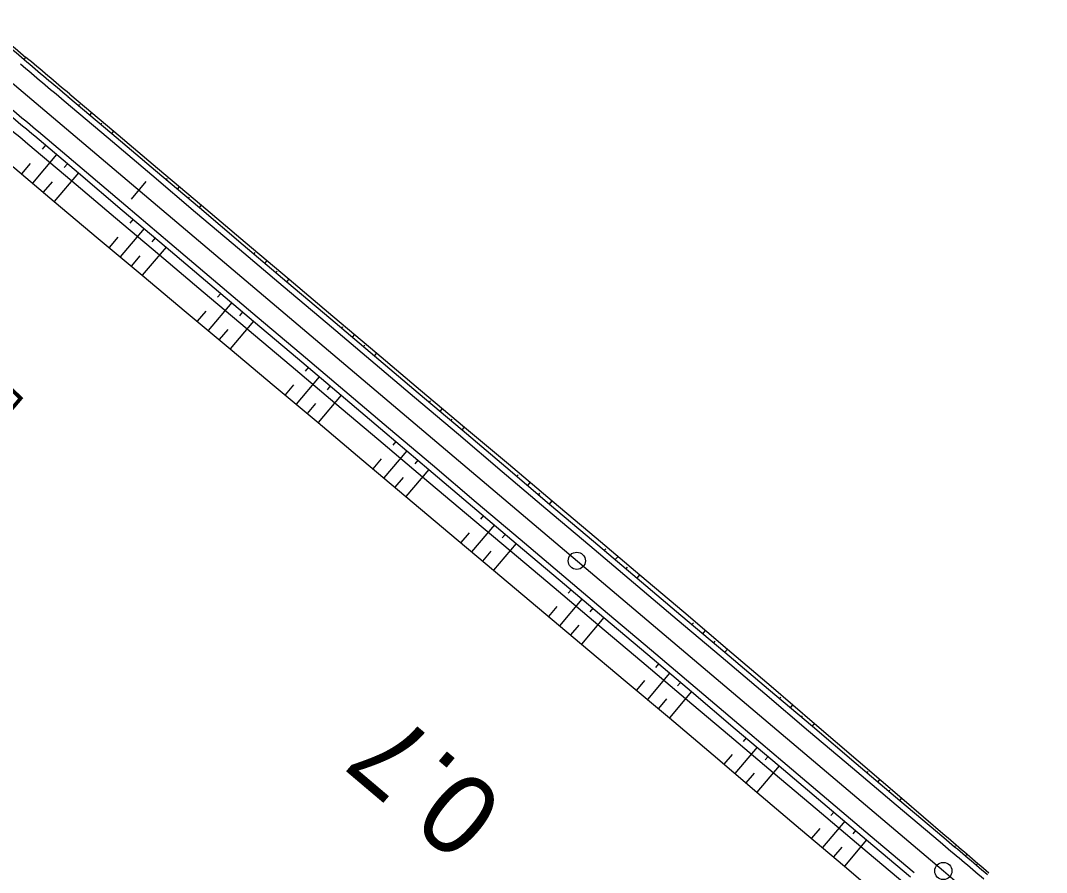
# Model space of a CAD drawing. Extents: x -481656 to -478728, y -1113199 to -1110710.
# Drawn here: x -481263.1 to -481173.6, y -1113096.9 to -1113022.7 of the extents above; entities that cross this region are included whole.
import ezdxf

# ---------------------------------------------------------------- set-up
doc = ezdxf.new("R2010")
doc.units = 0
for name, color, linetype in [('C11_HATCH_SLOPE_L', 7, 'Continuous'), ('C11_HATCH_SLOPE_R', 7, 'Continuous'), ('C11_HECTOMETRY', 7, 'Continuous'), ('C11_HLBODY', 7, 'Continuous'), ('C11_HRANA_TELESO', 7, 'Continuous'), ('C11_KORUNA', 7, 'Continuous'), ('C11_OSA', 7, 'Continuous'), ('C11_PRIKOP', 7, 'Continuous'), ('C11_STANICENI', 7, 'Continuous'), ('C11_VOZOVKA', 7, 'Continuous'), ('C11_ZPEVKRAJ', 7, 'Continuous')]:
    doc.layers.add(name, color=color, linetype=linetype)

msp = doc.modelspace()

# ---------------------------------------------------------------- linework, layer by layer
at = {"layer": 'C11_HATCH_SLOPE_L'}
for p, q in [((-481262.745, -1113026.071), (-481262.593, -1113025.891)), ((-481257.973, -1113030.107), (-481257.892, -1113030.011)), ((-481257.811, -1113029.915), (-481257.811, -1113029.915)), ((-481257.019, -1113030.914), (-481256.855, -1113030.72)), ((-481256.064, -1113031.721), (-481255.981, -1113031.623)), ((-481255.898, -1113031.525), (-481255.898, -1113031.525)), ((-481255.11, -1113032.529), (-481254.942, -1113032.33)), ((-481250.161, -1113036.355), (-481250.161, -1113036.355)), ((-481250.338, -1113036.565), (-481250.25, -1113036.46)), ((-481249.384, -1113037.372), (-481249.205, -1113037.16)), ((-481248.43, -1113038.18), (-481248.339, -1113038.073)), ((-481248.248, -1113037.966), (-481248.248, -1113037.966)), ((-481247.475, -1113038.987), (-481247.292, -1113038.771)), ((-481242.703, -1113043.023), (-481242.608, -1113042.91)), ((-481242.512, -1113042.797), (-481242.512, -1113042.797)), ((-481241.749, -1113043.831), (-481241.557, -1113043.604)), ((-481240.602, -1113044.41), (-481240.602, -1113044.41)), ((-481240.795, -1113044.638), (-481240.698, -1113044.524)), ((-481239.84, -1113045.445), (-481239.646, -1113045.216)), ((-481235.068, -1113049.481), (-481234.971, -1113049.366)), ((-481234.875, -1113049.252), (-481234.875, -1113049.252)), ((-481234.114, -1113050.289), (-481233.919, -1113050.058)), ((-481233.16, -1113051.096), (-481233.061, -1113050.98)), ((-481232.962, -1113050.863), (-481232.962, -1113050.863)), ((-481232.205, -1113051.903), (-481232.006, -1113051.668)), ((-481227.434, -1113055.94), (-481227.33, -1113055.817)), ((-481227.226, -1113055.694), (-481227.226, -1113055.694)), ((-481226.479, -1113056.747), (-481226.27, -1113056.499)), ((-481225.525, -1113057.554), (-481225.42, -1113057.429)), ((-481225.314, -1113057.304), (-481225.314, -1113057.304)), ((-481224.57, -1113058.361), (-481224.357, -1113058.11)), ((-481219.799, -1113062.398), (-481219.688, -1113062.267)), ((-481219.577, -1113062.136), (-481219.577, -1113062.136)), ((-481218.844, -1113063.205), (-481218.621, -1113062.941)), ((-481217.89, -1113064.012), (-481217.778, -1113063.879)), ((-481217.665, -1113063.746), (-481217.665, -1113063.746)), ((-481216.936, -1113064.82), (-481216.709, -1113064.552)), ((-481211.928, -1113068.578), (-481211.928, -1113068.578)), ((-481212.164, -1113068.856), (-481212.046, -1113068.717)), ((-481211.209, -1113069.663), (-481210.972, -1113069.383)), ((-481210.255, -1113070.471), (-481210.136, -1113070.33)), ((-481210.016, -1113070.188), (-481210.016, -1113070.188)), ((-481209.301, -1113071.278), (-481209.06, -1113070.993)), ((-481204.529, -1113075.314), (-481204.407, -1113075.17)), ((-481204.285, -1113075.026), (-481204.285, -1113075.026)), ((-481203.574, -1113076.121), (-481203.334, -1113075.837)), ((-481202.383, -1113076.648), (-481202.383, -1113076.648)), ((-481202.62, -1113076.929), (-481202.502, -1113076.788)), ((-481201.666, -1113077.736), (-481201.432, -1113077.46)), ((-481196.894, -1113081.772), (-481196.789, -1113081.648)), ((-481196.683, -1113081.523), (-481196.683, -1113081.523)), ((-481195.94, -1113082.58), (-481195.733, -1113082.336)), ((-481194.985, -1113083.387), (-481194.884, -1113083.268)), ((-481194.784, -1113083.149), (-481194.784, -1113083.149)), ((-481194.031, -1113084.194), (-481193.834, -1113083.962)), ((-481189.259, -1113088.231), (-481189.172, -1113088.128)), ((-481189.086, -1113088.026), (-481189.086, -1113088.026)), ((-481188.305, -1113089.038), (-481188.136, -1113088.839)), ((-481187.35, -1113089.845), (-481187.268, -1113089.748)), ((-481187.187, -1113089.652), (-481187.187, -1113089.652)), ((-481186.396, -1113090.652), (-481186.237, -1113090.465)), ((-481181.489, -1113094.529), (-481181.489, -1113094.529)), ((-481181.624, -1113094.689), (-481181.556, -1113094.609)), ((-481180.671, -1113095.495), (-481180.541, -1113095.341)), ((-481179.718, -1113096.298), (-481179.656, -1113096.224)), ((-481179.593, -1113096.15), (-481179.593, -1113096.15))]:
    msp.add_line(p, q, dxfattribs=at)
at = {"layer": 'C11_HATCH_SLOPE_R'}
for p, q in [((-481260.879, -1113033.543), (-481261.172, -1113033.888)), ((-481259.925, -1113034.35), (-481262.036, -1113036.846)), ((-481262.229, -1113035.138), (-481262.994, -1113036.043)), ((-481258.971, -1113035.157), (-481259.262, -1113035.501)), ((-481258.016, -1113035.964), (-481260.121, -1113038.453)), ((-481260.316, -1113036.747), (-481261.079, -1113037.649)), ((-481253.244, -1113040.001), (-481253.532, -1113040.34)), ((-481252.29, -1113040.808), (-481254.374, -1113043.272)), ((-481254.576, -1113041.574), (-481255.332, -1113042.468)), ((-481251.336, -1113041.615), (-481251.622, -1113041.954)), ((-481250.381, -1113042.423), (-481252.459, -1113044.878)), ((-481252.662, -1113043.184), (-481253.416, -1113044.075)), ((-481245.61, -1113046.459), (-481245.892, -1113046.793)), ((-481246.92, -1113048.008), (-481247.666, -1113048.89)), ((-481244.655, -1113047.266), (-481246.704, -1113049.689)), ((-481243.701, -1113048.074), (-481243.982, -1113048.406)), ((-481242.746, -1113048.881), (-481244.78, -1113051.285)), ((-481245.002, -1113049.613), (-481245.742, -1113050.487)), ((-481237.975, -1113052.917), (-481238.252, -1113053.246)), ((-481237.02, -1113053.724), (-481239.041, -1113056.113)), ((-481239.264, -1113054.441), (-481239.997, -1113055.308)), ((-481236.066, -1113054.532), (-481236.342, -1113054.858)), ((-481237.352, -1113056.052), (-481238.084, -1113056.918)), ((-481235.112, -1113055.339), (-481237.127, -1113057.722)), ((-481230.34, -1113059.375), (-481230.612, -1113059.698)), ((-481229.385, -1113060.183), (-481231.389, -1113062.551)), ((-481231.615, -1113060.884), (-481232.345, -1113061.747)), ((-481228.431, -1113060.99), (-481228.702, -1113061.311)), ((-481227.477, -1113061.797), (-481229.476, -1113064.16)), ((-481229.703, -1113062.494), (-481230.432, -1113063.356)), ((-481222.705, -1113065.834), (-481222.972, -1113066.15)), ((-481221.75, -1113066.641), (-481223.736, -1113068.988)), ((-481223.966, -1113067.325), (-481224.692, -1113068.183)), ((-481220.796, -1113067.448), (-481221.062, -1113067.763)), ((-481219.842, -1113068.255), (-481221.823, -1113070.597)), ((-481222.054, -1113068.936), (-481222.779, -1113069.793)), ((-481214.116, -1113073.099), (-481216.081, -1113075.423)), ((-481215.07, -1113072.292), (-481215.333, -1113072.602)), ((-481216.317, -1113073.766), (-481217.038, -1113074.618)), ((-481213.161, -1113073.906), (-481213.423, -1113074.216)), ((-481212.207, -1113074.714), (-481214.168, -1113077.032)), ((-481214.404, -1113075.376), (-481215.124, -1113076.227)), ((-481207.435, -1113078.75), (-481207.693, -1113079.055)), ((-481208.664, -1113080.202), (-481209.377, -1113081.045)), ((-481206.481, -1113079.557), (-481208.416, -1113081.845)), ((-481204.572, -1113081.172), (-481206.495, -1113083.445)), ((-481205.526, -1113080.364), (-481205.783, -1113080.668)), ((-481206.748, -1113081.808), (-481207.456, -1113082.645)), ((-481199.8, -1113085.208), (-481200.053, -1113085.508)), ((-481198.846, -1113086.015), (-481200.783, -1113088.306)), ((-481201.022, -1113086.653), (-481201.738, -1113087.499)), ((-481197.891, -1113086.823), (-481198.143, -1113087.12)), ((-481199.112, -1113088.266), (-481199.829, -1113089.114)), ((-481196.937, -1113087.63), (-481198.875, -1113089.921)), ((-481192.165, -1113091.666), (-481192.414, -1113091.96)), ((-481191.211, -1113092.474), (-481193.15, -1113094.766)), ((-481193.383, -1113093.106), (-481194.104, -1113093.959)), ((-481190.256, -1113093.281), (-481190.503, -1113093.573)), ((-481189.302, -1113094.088), (-481191.242, -1113096.382)), ((-481191.473, -1113094.72), (-481192.196, -1113095.574))]:
    msp.add_line(p, q, dxfattribs=at)
at = {"layer": 'C11_HECTOMETRY'}
msp.add_circle((-481214.571, -1113069.767), 0.75, dxfattribs=at)
at = {"layer": 'C11_HLBODY'}
msp.add_circle((-481182.61, -1113096.802), 0.75, dxfattribs=at)
at = {"layer": 'C11_HRANA_TELESO'}
for p, q in [((-481258.767, -1113029.11), (-481254.942, -1113032.33)), ((-481254.942, -1113032.33), (-481251.117, -1113035.55)), ((-481263.952, -1113035.239), (-481260.121, -1113038.453)), ((-481251.117, -1113035.55), (-481247.292, -1113038.771)), ((-481260.121, -1113038.453), (-481256.289, -1113041.665)), ((-481247.292, -1113038.771), (-481243.468, -1113041.991)), ((-481256.289, -1113041.665), (-481252.459, -1113044.878)), ((-481243.468, -1113041.991), (-481239.646, -1113045.216)), ((-481252.459, -1113044.878), (-481248.628, -1113048.092)), ((-481239.646, -1113045.216), (-481235.831, -1113048.447)), ((-481248.628, -1113048.092), (-481244.78, -1113051.285)), ((-481235.831, -1113048.447), (-481232.006, -1113051.668)), ((-481244.78, -1113051.285), (-481240.954, -1113054.504)), ((-481232.006, -1113051.668), (-481228.182, -1113054.889)), ((-481240.954, -1113054.504), (-481237.127, -1113057.722)), ((-481228.182, -1113054.889), (-481224.357, -1113058.11)), ((-481237.127, -1113057.722), (-481233.302, -1113060.942)), ((-481224.357, -1113058.11), (-481220.533, -1113061.331)), ((-481233.302, -1113060.942), (-481229.476, -1113064.16)), ((-481220.533, -1113061.331), (-481216.709, -1113064.552)), ((-481229.476, -1113064.16), (-481225.649, -1113067.379)), ((-481216.709, -1113064.552), (-481212.885, -1113067.773)), ((-481225.649, -1113067.379), (-481221.823, -1113070.597)), ((-481212.885, -1113067.773), (-481209.06, -1113070.993)), ((-481221.823, -1113070.597), (-481217.995, -1113073.814)), ((-481209.06, -1113070.993), (-481205.236, -1113074.214)), ((-481217.995, -1113073.814), (-481214.168, -1113077.032)), ((-481205.236, -1113074.214), (-481201.432, -1113077.46)), ((-481214.168, -1113077.032), (-481210.337, -1113080.245)), ((-481201.432, -1113077.46), (-481197.633, -1113080.71)), ((-481210.337, -1113080.245), (-481206.495, -1113083.445)), ((-481197.633, -1113080.71), (-481193.834, -1113083.962)), ((-481206.495, -1113083.445), (-481202.692, -1113086.691)), ((-481193.834, -1113083.962), (-481190.036, -1113087.213)), ((-481202.692, -1113086.691), (-481198.875, -1113089.921)), ((-481190.036, -1113087.213), (-481186.237, -1113090.465)), ((-481198.875, -1113089.921), (-481195.058, -1113093.151)), ((-481186.237, -1113090.465), (-481182.439, -1113093.716)), ((-481195.058, -1113093.151), (-481191.242, -1113096.382)), ((-481191.242, -1113096.382), (-481187.425, -1113099.612))]:
    msp.add_line(p, q, dxfattribs=at)
for centre, radius, start, end in [((-480493.083, -1112108.328), 1197.526, 229.776553, 230.015289), ((-481646.1, -1113485.71), 598.758, 49.692169, 50.170572), ((-479626.705, -1111275.844), 2392.69, 229.443117, 229.562619)]:
    msp.add_arc(centre, radius, start, end, dxfattribs=at)
at = {"layer": 'C11_KORUNA'}
for p, q in [((-481258.928, -1113029.3), (-481255.11, -1113032.529)), ((-481261.834, -1113032.735), (-481258.016, -1113035.964)), ((-481255.11, -1113032.529), (-481251.293, -1113035.758)), ((-481258.016, -1113035.964), (-481254.199, -1113039.194)), ((-481251.293, -1113035.758), (-481247.475, -1113038.987)), ((-481247.475, -1113038.987), (-481243.658, -1113042.216)), ((-481254.199, -1113039.194), (-481250.381, -1113042.423)), ((-481250.381, -1113042.423), (-481246.564, -1113045.652)), ((-481243.658, -1113042.216), (-481239.84, -1113045.445)), ((-481246.564, -1113045.652), (-481242.746, -1113048.881)), ((-481239.84, -1113045.445), (-481236.023, -1113048.674)), ((-481242.746, -1113048.881), (-481238.929, -1113052.11)), ((-481236.023, -1113048.674), (-481232.205, -1113051.903)), ((-481238.929, -1113052.11), (-481235.112, -1113055.339)), ((-481232.205, -1113051.903), (-481228.388, -1113055.132)), ((-481228.388, -1113055.132), (-481224.57, -1113058.361)), ((-481235.112, -1113055.339), (-481231.294, -1113058.568)), ((-481231.294, -1113058.568), (-481227.477, -1113061.797)), ((-481224.57, -1113058.361), (-481220.753, -1113061.591)), ((-481227.477, -1113061.797), (-481223.659, -1113065.026)), ((-481220.753, -1113061.591), (-481216.936, -1113064.82)), ((-481223.659, -1113065.026), (-481219.842, -1113068.255)), ((-481216.936, -1113064.82), (-481213.118, -1113068.049)), ((-481219.842, -1113068.255), (-481216.024, -1113071.484)), ((-481213.118, -1113068.049), (-481209.301, -1113071.278)), ((-481209.301, -1113071.278), (-481205.483, -1113074.507)), ((-481216.024, -1113071.484), (-481212.207, -1113074.714)), ((-481212.207, -1113074.714), (-481208.389, -1113077.943)), ((-481205.483, -1113074.507), (-481201.666, -1113077.736)), ((-481208.389, -1113077.943), (-481204.572, -1113081.172)), ((-481201.666, -1113077.736), (-481197.848, -1113080.965)), ((-481204.572, -1113081.172), (-481200.754, -1113084.401)), ((-481197.848, -1113080.965), (-481194.031, -1113084.194)), ((-481200.754, -1113084.401), (-481196.937, -1113087.63)), ((-481194.031, -1113084.194), (-481190.213, -1113087.423)), ((-481190.213, -1113087.423), (-481186.396, -1113090.652)), ((-481196.937, -1113087.63), (-481193.12, -1113090.859)), ((-481193.12, -1113090.859), (-481189.302, -1113094.088)), ((-481186.396, -1113090.652), (-481182.578, -1113093.882)), ((-481189.302, -1113094.088), (-481185.485, -1113097.317))]:
    msp.add_line(p, q, dxfattribs=at)
for centre, radius, start, end in [((-480489, -1112111.782), 1197.75, 229.520719, 229.759453), ((-480874.071, -1112570.457), 598.875, 229.533333, 230.011647), ((-480875.525, -1112572.174), 601.125, 229.534178, 230.0108), ((-479637.316, -1111266.367), 2393.25, 229.783661, 229.903153)]:
    msp.add_arc(centre, radius, start, end, dxfattribs=at)
at = {"layer": 'C11_OSA'}
msp.add_line((-481263.983, -1113027.971), (-481182.61, -1113096.802), dxfattribs=at)
msp.add_arc((-480665.956, -1112486.009), 800, 229.772939, 231.016817, dxfattribs=at)
at = {"layer": 'C11_PRIKOP'}
for p, q in [((-481262.42, -1113033.428), (-481258.597, -1113036.651)), ((-481258.597, -1113036.651), (-481254.775, -1113039.875)), ((-481254.775, -1113039.875), (-481250.953, -1113043.098)), ((-481250.953, -1113043.098), (-481247.13, -1113046.321)), ((-481247.13, -1113046.321), (-481243.308, -1113049.544)), ((-481243.308, -1113049.544), (-481239.485, -1113052.768)), ((-481239.485, -1113052.768), (-481235.663, -1113055.991)), ((-481235.663, -1113055.991), (-481231.841, -1113059.214)), ((-481231.841, -1113059.214), (-481228.018, -1113062.438)), ((-481228.018, -1113062.438), (-481224.196, -1113065.661)), ((-481224.196, -1113065.661), (-481220.374, -1113068.884)), ((-481220.374, -1113068.884), (-481216.551, -1113072.108)), ((-481216.551, -1113072.108), (-481212.729, -1113075.331)), ((-481212.729, -1113075.331), (-481208.907, -1113078.554)), ((-481208.907, -1113078.554), (-481205.084, -1113081.777)), ((-481205.084, -1113081.777), (-481201.262, -1113085.001)), ((-481201.262, -1113085.001), (-481197.44, -1113088.224)), ((-481197.44, -1113088.224), (-481193.617, -1113091.447)), ((-481193.617, -1113091.447), (-481189.795, -1113094.671)), ((-481189.795, -1113094.671), (-481185.972, -1113097.894))]:
    msp.add_line(p, q, dxfattribs=at)
msp.add_arc((-480876.516, -1112571.93), 601.582, 229.621411, 230.097692, dxfattribs=at)
at = {"layer": 'C11_STANICENI'}
msp.add_line((-481253.392, -1113038.239), (-481252.1, -1113036.712), dxfattribs=at)
at = {"layer": 'C11_VOZOVKA'}
for p, q in [((-481259.25, -1113029.681), (-481255.433, -1113032.911)), ((-481261.511, -1113032.354), (-481257.693, -1113035.583)), ((-481255.433, -1113032.911), (-481251.616, -1113036.14)), ((-481257.693, -1113035.583), (-481253.876, -1113038.812)), ((-481251.616, -1113036.14), (-481247.798, -1113039.369)), ((-481253.876, -1113038.812), (-481250.058, -1113042.041)), ((-481247.798, -1113039.369), (-481243.981, -1113042.598)), ((-481250.058, -1113042.041), (-481246.241, -1113045.27)), ((-481243.981, -1113042.598), (-481240.163, -1113045.827)), ((-481246.241, -1113045.27), (-481242.424, -1113048.499)), ((-481240.163, -1113045.827), (-481236.346, -1113049.056)), ((-481242.424, -1113048.499), (-481238.606, -1113051.728)), ((-481236.346, -1113049.056), (-481232.528, -1113052.285)), ((-481238.606, -1113051.728), (-481234.789, -1113054.957)), ((-481232.528, -1113052.285), (-481228.711, -1113055.514)), ((-481234.789, -1113054.957), (-481230.971, -1113058.186)), ((-481228.711, -1113055.514), (-481224.893, -1113058.743)), ((-481230.971, -1113058.186), (-481227.154, -1113061.415)), ((-481224.893, -1113058.743), (-481221.076, -1113061.972)), ((-481227.154, -1113061.415), (-481223.336, -1113064.645)), ((-481221.076, -1113061.972), (-481217.258, -1113065.201)), ((-481223.336, -1113064.645), (-481219.519, -1113067.874)), ((-481217.258, -1113065.201), (-481213.441, -1113068.431)), ((-481219.519, -1113067.874), (-481215.701, -1113071.103)), ((-481213.441, -1113068.431), (-481209.624, -1113071.66)), ((-481215.701, -1113071.103), (-481211.884, -1113074.332)), ((-481209.624, -1113071.66), (-481205.806, -1113074.889)), ((-481211.884, -1113074.332), (-481208.066, -1113077.561)), ((-481205.806, -1113074.889), (-481201.989, -1113078.118)), ((-481208.066, -1113077.561), (-481204.249, -1113080.79)), ((-481201.989, -1113078.118), (-481198.171, -1113081.347)), ((-481204.249, -1113080.79), (-481200.432, -1113084.019)), ((-481198.171, -1113081.347), (-481194.354, -1113084.576)), ((-481200.432, -1113084.019), (-481196.614, -1113087.248)), ((-481194.354, -1113084.576), (-481190.536, -1113087.805)), ((-481196.614, -1113087.248), (-481192.797, -1113090.477)), ((-481190.536, -1113087.805), (-481186.719, -1113091.034)), ((-481192.797, -1113090.477), (-481188.979, -1113093.706)), ((-481186.719, -1113091.034), (-481182.901, -1113094.263)), ((-481188.979, -1113093.706), (-481185.162, -1113096.935))]:
    msp.add_line(p, q, dxfattribs=at)
for centre, radius, start, end in [((-480874.233, -1112570.647), 599.125, 229.533428, 230.011553), ((-480875.363, -1112571.983), 600.875, 229.534083, 230.010894), ((-479636.671, -1111265.603), 2394.75, 229.783692, 229.903156)]:
    msp.add_arc(centre, radius, start, end, dxfattribs=at)
at = {"layer": 'C11_ZPEVKRAJ'}
for p, q in [((-481259.25, -1113029.681), (-481255.433, -1113032.911)), ((-481261.511, -1113032.354), (-481257.693, -1113035.583)), ((-481255.433, -1113032.911), (-481251.616, -1113036.14)), ((-481257.693, -1113035.583), (-481253.876, -1113038.812)), ((-481251.616, -1113036.14), (-481247.798, -1113039.369)), ((-481253.876, -1113038.812), (-481250.058, -1113042.041)), ((-481247.798, -1113039.369), (-481243.981, -1113042.598)), ((-481250.058, -1113042.041), (-481246.241, -1113045.27)), ((-481243.981, -1113042.598), (-481240.163, -1113045.827)), ((-481246.241, -1113045.27), (-481242.424, -1113048.499)), ((-481240.163, -1113045.827), (-481236.346, -1113049.056)), ((-481242.424, -1113048.499), (-481238.606, -1113051.728)), ((-481236.346, -1113049.056), (-481232.528, -1113052.285)), ((-481238.606, -1113051.728), (-481234.789, -1113054.957)), ((-481232.528, -1113052.285), (-481228.711, -1113055.514)), ((-481234.789, -1113054.957), (-481230.971, -1113058.186)), ((-481228.711, -1113055.514), (-481224.893, -1113058.743)), ((-481230.971, -1113058.186), (-481227.154, -1113061.415)), ((-481224.893, -1113058.743), (-481221.076, -1113061.972)), ((-481227.154, -1113061.415), (-481223.336, -1113064.645)), ((-481221.076, -1113061.972), (-481217.258, -1113065.201)), ((-481223.336, -1113064.645), (-481219.519, -1113067.874)), ((-481217.258, -1113065.201), (-481213.441, -1113068.431)), ((-481219.519, -1113067.874), (-481215.701, -1113071.103)), ((-481213.441, -1113068.431), (-481209.624, -1113071.66)), ((-481215.701, -1113071.103), (-481211.884, -1113074.332)), ((-481209.624, -1113071.66), (-481205.806, -1113074.889)), ((-481211.884, -1113074.332), (-481208.066, -1113077.561)), ((-481205.806, -1113074.889), (-481201.989, -1113078.118)), ((-481208.066, -1113077.561), (-481204.249, -1113080.79)), ((-481201.989, -1113078.118), (-481198.171, -1113081.347)), ((-481204.249, -1113080.79), (-481200.432, -1113084.019)), ((-481198.171, -1113081.347), (-481194.354, -1113084.576)), ((-481200.432, -1113084.019), (-481196.614, -1113087.248)), ((-481194.354, -1113084.576), (-481190.536, -1113087.805)), ((-481196.614, -1113087.248), (-481192.797, -1113090.477)), ((-481190.536, -1113087.805), (-481186.719, -1113091.034)), ((-481192.797, -1113090.477), (-481188.979, -1113093.706)), ((-481186.719, -1113091.034), (-481182.901, -1113094.263)), ((-481188.979, -1113093.706), (-481185.162, -1113096.935))]:
    msp.add_line(p, q, dxfattribs=at)
for centre, radius, start, end in [((-480874.233, -1112570.647), 599.125, 229.533428, 230.011553), ((-480875.363, -1112571.983), 600.875, 229.534083, 230.010894), ((-479636.671, -1111265.603), 2394.75, 229.783692, 229.903156)]:
    msp.add_arc(centre, radius, start, end, dxfattribs=at)

# ---------------------------------------------------------------- texts
at = {"layer": 'C11_HECTOMETRY'}
msp.add_text('0.7', height=7, rotation=139.72731, dxfattribs=at).set_placement((-481220.589, -1113090.881))
at = {"layer": 'C11_STANICENI'}
msp.add_text('50.00', height=3, rotation=229.77293, dxfattribs=at).set_placement((-481264.898, -1113053.391))

doc.saveas('drawing.dxf')
